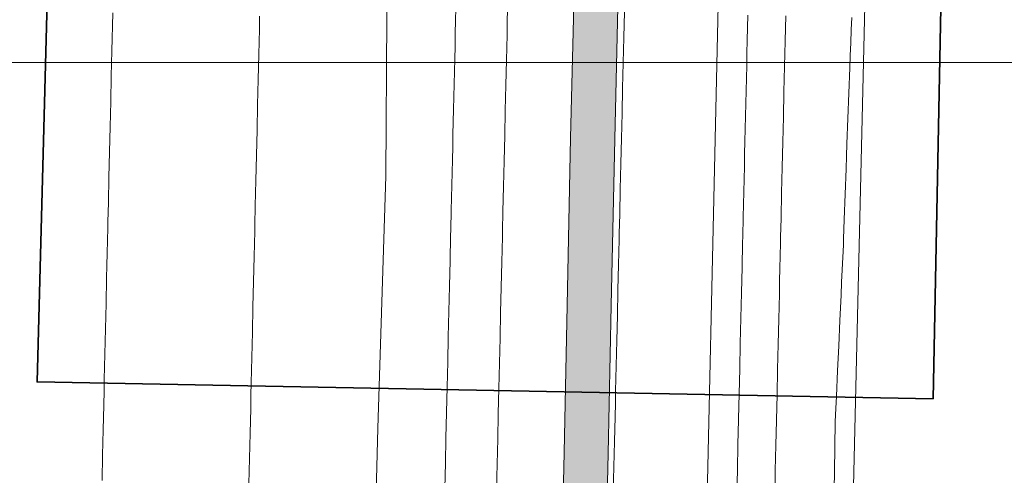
# Model space of a CAD drawing. Header units: metres. Extents: x 250001 to 257773, y 598992 to 609118.
# Tile 488 of 656: x 253818 to 253896, y 604496 to 604532. Entities that reach past the tile are written whole.
import ezdxf
from ezdxf.lldxf.tags import DXFTag

# ---------------------------------------------------------------- set-up
doc = ezdxf.new("R2010")
doc.units = ezdxf.units.M
for name, color, linetype, lineweight in [('B-WE-GR-GRAS-GV', 252, 'Continuous', 13), ('B-WE-GW-TALUD_KRUIN-G', 252, 'Continuous', 18), ('B-WE-KG-GRENS_PERCEEL-G', 150, 'KG-PERCEEL', 18), ('B-WE-OG-WATER-GV', 252, 'Continuous', 18), ('B-WE-OG-WATER_SLOOT-GV', 252, 'Continuous', 18), ('B-WE-VH-VERHARDING_GESLOTEN-GV', 252, 'Continuous', 18), ('N-WE-VH-VERHARDING_ASFALT-A', 252, 'Continuous', 18), ('X-XX-AL-REFERENTIE-G', 7, 'Continuous', 18), ('X-XX-AL-TEKENBLAD_DEELKADER-G', 7, 'Continuous', 15)]:
    doc.layers.add(name, color=color, linetype=linetype, lineweight=lineweight)
doc.layers.add('N-WE-KG-GRENS INMETING-G', color=240, linetype='FENCELINE1', lineweight=35, plot=False)
doc.styles.get("Standard").update_dxf_attribs({"font": 'NLCS-ISO.ttf'})
doc.linetypes.add('FENCELINE1', pattern='A,6.35,-2.54,[133,ltypeshp.shx,S=2.54,R=0,X=-2.54,Y=0],-2.54,25.4', length=36.83)
tags = doc.linetypes.add('KG-PERCEEL', pattern='A,5.5,-2,["P",Standard,S=1.8,R=0,X=-0.5,Y=-0.9],-2,5.5,-2,[5,NLCS.SHX,S=0.75,R=0,X=0,Y=0],-2', length=19).pattern_tags.tags
tags[6] = DXFTag(74, 10)

# ---------------------------------------------------------------- blocks, each defined once
blk = doc.blocks.new('BS2021-132-Xref-KAD-20210617')
at = {"layer": 'B-WE-KG-GRENS_PERCEEL-G', "flags": 128}
for points in [[(253880.357, 604845.815), (253865.184, 604168.152), (253841.404, 604155.428)], [(253837.061, 604153.104), (253837.14, 604159.91), (253837.47, 604175.98), (253840.21, 604271.44), (253841.37, 604319.24), (253842.61, 604368.89), (253844.36, 604421.76), (253845.81, 604476.66), (253846.42, 604500), (253847.04, 604519.96), (253847.12, 604532.57), (253847.23, 604558.2), (253848.39, 604609.04), (253849.97, 604665.21), (253851.13, 604710.81), (253851.71, 604738.72), (253852.7, 604779.03), (253852.94, 604816.25), (253852.987, 604818.495)]]:
    blk.add_lwpolyline(points, dxfattribs=at)
blk = doc.blocks.new('BS2021-132-Xref-BGT-GRIJS-20210617-aangepast')
at = {"layer": 'B-WE-GR-GRAS-GV', "flags": 128}
for points in [[(253865.935, 604532.93), (253865.913, 604531.956), (253865.889, 604530.93), (253865.866, 604529.921), (253865.843, 604528.931), (253865.797, 604526.931), (253865.751, 604524.932), (253865.705, 604522.932), (253865.683, 604521.959), (253865.659, 604520.933), (253865.613, 604518.933), (253865.567, 604516.934), (253865.532, 604515.412), (253865.521, 604514.935), (253865.475, 604512.935), (253865.453, 604511.961), (253865.429, 604510.936), (253865.383, 604508.936), (253865.337, 604506.937), (253865.291, 604504.937), (253865.245, 604502.938), (253865.223, 604501.964), (253865.199, 604500.938), (253865.198, 604500.899), (253865.153, 604498.939), (253865.107, 604496.939), (253865.061, 604494.94)], [(253874.839, 604494.715), (253874.885, 604496.714), (253874.931, 604498.714), (253874.976, 604500.674), (253874.977, 604500.713), (253875, 604501.739), (253875.023, 604502.713), (253875.069, 604504.712), (253875.115, 604506.712), (253875.161, 604508.711), (253875.207, 604510.711), (253875.23, 604511.737), (253875.253, 604512.71), (253875.299, 604514.71), (253875.31, 604515.187), (253875.345, 604516.709), (253875.391, 604518.709), (253875.437, 604520.708), (253875.46, 604521.734), (253875.483, 604522.708), (253875.575, 604526.706), (253875.621, 604528.706), (253875.643, 604529.696), (253875.667, 604530.705), (253875.69, 604531.731), (253875.713, 604532.705)], [(253875.713, 604532.705), (253875.69, 604531.731), (253875.667, 604530.705), (253875.643, 604529.696), (253875.621, 604528.706), (253875.575, 604526.706), (253875.483, 604522.708), (253875.46, 604521.734), (253875.437, 604520.708), (253875.391, 604518.709), (253875.345, 604516.709), (253875.31, 604515.187), (253875.299, 604514.71), (253875.253, 604512.71), (253875.23, 604511.737), (253875.207, 604510.711), (253875.161, 604508.711), (253875.115, 604506.712), (253875.069, 604504.712), (253875.023, 604502.713), (253875, 604501.739), (253874.977, 604500.713), (253874.976, 604500.674), (253874.931, 604498.714), (253874.885, 604496.714), (253874.839, 604494.715)], [(253877.838, 604494.646), (253877.884, 604496.645), (253877.93, 604498.645), (253877.975, 604500.605), (253877.976, 604500.644), (253878, 604501.67), (253878.022, 604502.644), (253878.068, 604504.643), (253878.114, 604506.643), (253878.16, 604508.642), (253878.206, 604510.642), (253878.23, 604511.668), (253878.252, 604512.641), (253878.298, 604514.641), (253878.309, 604515.118), (253878.344, 604516.64), (253878.39, 604518.64), (253878.436, 604520.639), (253878.459, 604521.665), (253878.482, 604522.639), (253878.528, 604524.638), (253878.574, 604526.638), (253878.62, 604528.637), (253878.643, 604529.627), (253878.666, 604530.636), (253878.689, 604531.662), (253878.712, 604532.636)], [(253837.056, 604532.62), (253837.032, 604531.594), (253837.009, 604530.584), (253836.987, 604529.595), (253836.941, 604527.595), (253836.895, 604525.596), (253836.849, 604523.596), (253836.827, 604522.622), (253836.803, 604521.597), (253836.758, 604519.597), (253836.712, 604517.598), (253836.677, 604516.076), (253836.666, 604515.598), (253836.62, 604513.599), (253836.598, 604512.625), (253836.574, 604511.599), (253836.529, 604509.6), (253836.483, 604507.6), (253836.437, 604505.601), (253836.391, 604503.601), (253836.369, 604502.628), (253836.345, 604501.602), (253836.345, 604501.562), (253836.3, 604499.602), (253836.254, 604497.603), (253836.208, 604495.603)], [(253851.719, 604495.247), (253851.765, 604497.246), (253851.811, 604499.246), (253851.856, 604501.205), (253851.857, 604501.245), (253851.881, 604502.271), (253851.903, 604503.245), (253851.949, 604505.244), (253851.995, 604507.244), (253852.087, 604511.242), (253852.111, 604512.268), (253852.133, 604513.242), (253852.179, 604515.241), (253852.19, 604515.719), (253852.225, 604517.241), (253852.271, 604519.24), (253852.317, 604521.24), (253852.341, 604522.266), (253852.363, 604523.239), (253852.409, 604525.239), (253852.455, 604527.238), (253852.501, 604529.238), (253852.524, 604530.228), (253852.547, 604531.237), (253852.571, 604532.263), (253852.593, 604533.237)], [(253878.712, 604532.636), (253878.689, 604531.662), (253878.666, 604530.636), (253878.643, 604529.627), (253878.62, 604528.637), (253878.574, 604526.638), (253878.528, 604524.638), (253878.482, 604522.639), (253878.459, 604521.665), (253878.436, 604520.639), (253878.39, 604518.64), (253878.344, 604516.64), (253878.309, 604515.118), (253878.298, 604514.641), (253878.252, 604512.641), (253878.23, 604511.668), (253878.206, 604510.642), (253878.16, 604508.642), (253878.114, 604506.643), (253878.068, 604504.643), (253878.022, 604502.644), (253878, 604501.67), (253877.976, 604500.644), (253877.975, 604500.605), (253877.93, 604498.645), (253877.884, 604496.645), (253877.838, 604494.646)], [(253882.494, 604492.538), (253882.566, 604496.538), (253882.602, 604498.537), (253882.637, 604500.497), (253882.639, 604500.537), (253882.685, 604501.563), (253882.73, 604502.536), (253882.82, 604504.534), (253882.911, 604506.532), (253883.002, 604508.531), (253883.093, 604510.529), (253883.139, 604511.555), (253883.183, 604512.528), (253883.274, 604514.526), (253883.296, 604515.003), (253883.35, 604516.525), (253883.492, 604520.523), (253883.528, 604521.548), (253883.563, 604522.522), (253883.634, 604524.521), (253883.705, 604526.519), (253883.776, 604528.518), (253883.811, 604529.508), (253883.854, 604530.517), (253883.897, 604531.542), (253883.938, 604532.516)], [(253852.593, 604533.237), (253852.571, 604532.263), (253852.547, 604531.237), (253852.524, 604530.228), (253852.501, 604529.238), (253852.455, 604527.238), (253852.409, 604525.239), (253852.363, 604523.239), (253852.341, 604522.266), (253852.317, 604521.24), (253852.271, 604519.24), (253852.225, 604517.241), (253852.19, 604515.719), (253852.179, 604515.241), (253852.133, 604513.242), (253852.111, 604512.268), (253852.087, 604511.242), (253851.995, 604507.244), (253851.949, 604505.244), (253851.903, 604503.245), (253851.881, 604502.271), (253851.857, 604501.245), (253851.856, 604501.205), (253851.811, 604499.246), (253851.765, 604497.246), (253851.719, 604495.247)], [(253855.814, 604495.153), (253855.906, 604499.151), (253855.951, 604501.111), (253855.952, 604501.151), (253855.975, 604502.177), (253855.998, 604503.15), (253856.044, 604505.15), (253856.09, 604507.149), (253856.136, 604509.149), (253856.182, 604511.148), (253856.205, 604512.174), (253856.228, 604513.148), (253856.274, 604515.147), (253856.285, 604515.625), (253856.32, 604517.147), (253856.366, 604519.146), (253856.412, 604521.146), (253856.435, 604522.171), (253856.458, 604523.145), (253856.504, 604525.145), (253856.55, 604527.144), (253856.596, 604529.144), (253856.618, 604530.133), (253856.642, 604531.143), (253856.665, 604532.169), (253856.688, 604533.142)], [(253865.429, 604533.351), (253865.182, 604522.878), (253864.891, 604509.712), (253864.642, 604498.01), (253864.307, 604482.955)], [(253865.061, 604494.94), (253865.107, 604496.939), (253865.153, 604498.939), (253865.198, 604500.899), (253865.199, 604500.938), (253865.223, 604501.964), (253865.245, 604502.938), (253865.291, 604504.937), (253865.337, 604506.937), (253865.383, 604508.936), (253865.429, 604510.936), (253865.453, 604511.961), (253865.475, 604512.935), (253865.521, 604514.935), (253865.532, 604515.412), (253865.567, 604516.934), (253865.613, 604518.933), (253865.659, 604520.933), (253865.683, 604521.959), (253865.705, 604522.932), (253865.751, 604524.932), (253865.797, 604526.931), (253865.843, 604528.931), (253865.866, 604529.921), (253865.889, 604530.93), (253865.913, 604531.956), (253865.935, 604532.93)], [(253856.688, 604533.142), (253856.665, 604532.169), (253856.642, 604531.143), (253856.618, 604530.133), (253856.596, 604529.144), (253856.55, 604527.144), (253856.504, 604525.145), (253856.458, 604523.145), (253856.435, 604522.171), (253856.412, 604521.146), (253856.366, 604519.146), (253856.32, 604517.147), (253856.285, 604515.625), (253856.274, 604515.147), (253856.228, 604513.148), (253856.205, 604512.174), (253856.182, 604511.148), (253856.136, 604509.149), (253856.09, 604507.149), (253856.044, 604505.15), (253855.998, 604503.15), (253855.975, 604502.177), (253855.952, 604501.151), (253855.951, 604501.111), (253855.906, 604499.151), (253855.814, 604495.153)], [(253860.833, 604482.89), (253861.161, 604498.085), (253861.401, 604509.725), (253861.669, 604522.978), (253861.931, 604533.485)]]:
    blk.add_lwpolyline(points, dxfattribs=at)
at = {"layer": 'B-WE-GW-TALUD_KRUIN-G', "flags": 128}
for points in [[(253874.839, 604494.715), (253874.885, 604496.714), (253874.931, 604498.714), (253874.976, 604500.674), (253874.977, 604500.713), (253875, 604501.739), (253875.023, 604502.713), (253875.069, 604504.712), (253875.115, 604506.712), (253875.161, 604508.711), (253875.207, 604510.711), (253875.23, 604511.737), (253875.253, 604512.71), (253875.299, 604514.71), (253875.31, 604515.187), (253875.345, 604516.709), (253875.391, 604518.709), (253875.437, 604520.708), (253875.46, 604521.734), (253875.483, 604522.708), (253875.575, 604526.706), (253875.621, 604528.706), (253875.643, 604529.696), (253875.667, 604530.705), (253875.69, 604531.731), (253875.713, 604532.705)], [(253877.838, 604494.646), (253877.884, 604496.645), (253877.93, 604498.645), (253877.975, 604500.605), (253877.976, 604500.644), (253878, 604501.67), (253878.022, 604502.644), (253878.068, 604504.643), (253878.114, 604506.643), (253878.16, 604508.642), (253878.206, 604510.642), (253878.23, 604511.668), (253878.252, 604512.641), (253878.298, 604514.641), (253878.309, 604515.118), (253878.344, 604516.64), (253878.39, 604518.64), (253878.436, 604520.639), (253878.459, 604521.665), (253878.482, 604522.639), (253878.528, 604524.638), (253878.574, 604526.638), (253878.62, 604528.637), (253878.643, 604529.627), (253878.666, 604530.636), (253878.689, 604531.662), (253878.712, 604532.636)], [(253875.713, 604532.705), (253875.69, 604531.731), (253875.667, 604530.705), (253875.643, 604529.696), (253875.621, 604528.706), (253875.575, 604526.706), (253875.483, 604522.708), (253875.46, 604521.734), (253875.437, 604520.708), (253875.391, 604518.709), (253875.345, 604516.709), (253875.31, 604515.187), (253875.299, 604514.71), (253875.253, 604512.71), (253875.23, 604511.737), (253875.207, 604510.711), (253875.161, 604508.711), (253875.115, 604506.712), (253875.069, 604504.712), (253875.023, 604502.713), (253875, 604501.739), (253874.977, 604500.713), (253874.976, 604500.674), (253874.931, 604498.714), (253874.885, 604496.714), (253874.839, 604494.715)]]:
    blk.add_lwpolyline(points, dxfattribs=at)
at = {"layer": 'B-WE-OG-WATER-GV', "flags": 128}
blk.add_lwpolyline([(253824.573, 604495.871), (253824.618, 604497.871), (253824.664, 604499.87), (253824.709, 604501.83), (253824.71, 604501.869), (253824.734, 604502.895), (253824.756, 604503.869), (253824.802, 604505.868), (253824.847, 604507.868), (253824.893, 604509.867), (253824.939, 604511.867), (253824.963, 604512.893), (253824.985, 604513.866), (253825.031, 604515.866), (253825.042, 604516.343), (253825.076, 604517.865), (253825.122, 604519.865), (253825.168, 604521.864), (253825.192, 604522.89), (253825.214, 604523.864), (253825.26, 604525.863), (253825.305, 604527.863), (253825.351, 604529.862), (253825.374, 604530.852), (253825.397, 604531.862), (253825.421, 604532.887)], dxfattribs=at)
at = {"layer": 'B-WE-OG-WATER_SLOOT-GV', "flags": 128}
for points in [[(253825.421, 604532.887), (253825.397, 604531.862), (253825.374, 604530.852), (253825.351, 604529.862), (253825.305, 604527.863), (253825.26, 604525.863), (253825.214, 604523.864), (253825.192, 604522.89), (253825.168, 604521.864), (253825.122, 604519.865), (253825.076, 604517.865), (253825.042, 604516.343), (253825.031, 604515.866), (253824.985, 604513.866), (253824.963, 604512.893), (253824.939, 604511.867), (253824.893, 604509.867), (253824.847, 604507.868), (253824.802, 604505.868), (253824.756, 604503.869), (253824.734, 604502.895), (253824.71, 604501.869), (253824.709, 604501.83), (253824.664, 604499.87), (253824.618, 604497.871), (253824.573, 604495.871)], [(253836.208, 604495.603), (253836.254, 604497.603), (253836.3, 604499.602), (253836.345, 604501.562), (253836.345, 604501.602), (253836.369, 604502.628), (253836.391, 604503.601), (253836.437, 604505.601), (253836.483, 604507.6), (253836.529, 604509.6), (253836.574, 604511.599), (253836.598, 604512.625), (253836.62, 604513.599), (253836.666, 604515.598), (253836.677, 604516.076), (253836.712, 604517.598), (253836.758, 604519.597), (253836.803, 604521.597), (253836.827, 604522.622), (253836.849, 604523.596), (253836.895, 604525.596), (253836.941, 604527.595), (253836.987, 604529.595), (253837.009, 604530.584), (253837.032, 604531.594), (253837.056, 604532.62)]]:
    blk.add_lwpolyline(points, dxfattribs=at)
at = {"layer": 'B-WE-VH-VERHARDING_GESLOTEN-GV', "flags": 128}
for points in [[(253889.751, 604707.36), (253889.354, 604687.068), (253888.669, 604664.948), (253888.487, 604641.949), (253887.974, 604620.402), (253887.426, 604595.635), (253886.669, 604574.096), (253885.693, 604550.348), (253884.98, 604533.473), (253883.512, 604471.907)], [(253861.931, 604533.485), (253861.669, 604522.978), (253861.401, 604509.725), (253861.161, 604498.085), (253860.833, 604482.89)], [(253864.307, 604482.955), (253864.642, 604498.01), (253864.891, 604509.712), (253865.182, 604522.878), (253865.429, 604533.351)], [(253883.938, 604532.516), (253883.897, 604531.542), (253883.854, 604530.517), (253883.811, 604529.508), (253883.776, 604528.518), (253883.705, 604526.519), (253883.634, 604524.521), (253883.563, 604522.522), (253883.528, 604521.548), (253883.492, 604520.523), (253883.35, 604516.525), (253883.296, 604515.003), (253883.274, 604514.526), (253883.183, 604512.528), (253883.139, 604511.555), (253883.093, 604510.529), (253883.002, 604508.531), (253882.911, 604506.532), (253882.82, 604504.534), (253882.73, 604502.536), (253882.685, 604501.563), (253882.639, 604500.537), (253882.637, 604500.497), (253882.602, 604498.537), (253882.566, 604496.538), (253882.494, 604492.538)], [(253883.512, 604471.907), (253884.98, 604533.473), (253885.693, 604550.348), (253886.669, 604574.096), (253887.426, 604595.635), (253887.974, 604620.402), (253888.487, 604641.949), (253888.669, 604664.948), (253889.354, 604687.068), (253889.751, 604707.36)]]:
    blk.add_lwpolyline(points, dxfattribs=at)
blk = doc.blocks.new('BS2021-132-Xref-toegangsweg gearceerd-aangepast')
at = {"layer": 'N-WE-VH-VERHARDING_ASFALT-A'}
h = blk.add_hatch(color=256, dxfattribs=at)
h.dxf.hatch_style = 1
h.paths.add_polyline_path([(253871.153, 604797.246), (253871.177, 604797.622), (253871.36, 604799.856), (253871.644, 604802.283), (253872.008, 604805.432), (253872.907, 604812.062), (253873.793, 604818.693), (253874.339, 604822.575), (253875.692, 604833.149), (253876.589, 604840.405), (253877.477, 604847.601), (253878.559, 604857.391), (253878.698, 604859.44), (253879.093, 604864.801), (253879.577, 604872.346), (253879.816, 604878.052), (253880.334, 604883.258), (253880.813, 604886.207), (253881.461, 604889.634), (253881.895, 604891.726), (253882.015, 604892.304), (253882.184, 604892.986), (253882.383, 604893.306), (253882.695, 604893.508), (253883.074, 604893.554), (253883.413, 604893.471), (253883.502, 604893.076), (253885.213, 604893.037), (253886.745, 604893.016), (253886.855, 604898.072), (253886.895, 604902.801), (253883.74, 604903.11), (253879.87, 604903.41), (253879.708, 604901.3), (253879.384, 604897.809), (253878.814, 604894.43), (253878.455, 604892.397), (253877.704, 604889.011), (253877.249, 604886.874), (253876.745, 604883.509), (253876.413, 604878.379), (253876.078, 604872.605), (253875.593, 604864.977), (253875.236, 604859.95), (253875.087, 604857.861), (253873.969, 604847.762), (253873.108, 604840.826), (253872.256, 604833.7), (253870.783, 604822.782), (253870.676, 604822.527), (253870.476, 604822.191), (253870.243, 604821.953), (253870.023, 604821.771), (253869.921, 604822.147), (253869.78, 604822.729), (253869.527, 604823.87), (253869.041, 604826.157), (253868.463, 604828.741), (253867.941, 604830.825), (253867.08, 604834.468), (253865.727, 604840.415), (253864.07, 604847.646), (253863.554, 604849.918), (253862.64, 604853.948), (253861.053, 604860.94), (253858.834, 604870.483), (253858.552, 604871.824), (253857.001, 604871.374), (253855.481, 604870.834), (253856.023, 604868.601), (253856.371, 604867.169), (253857.739, 604861.514), (253859.47, 604854.046), (253860.982, 604847.584), (253862.865, 604839.343), (253864.917, 604830.323), (253865.381, 604828.232), (253865.736, 604826.696), (253866.56, 604822.979), (253866.649, 604822.58), (253866.878, 604821.676), (253867.591, 604818.549), (253868.296, 604815.462), (253868.688, 604813.524), (253868.931, 604812.313), (253869.023, 604811.102), (253868.945, 604809.65), (253868.748, 604807.408), (253868.351, 604804.498), (253867.996, 604801.862), (253867.691, 604799.389), (253867.567, 604797.752), (253867.501, 604796.717), (253867.435, 604794.29), (253867.464, 604790.394), (253867.511, 604784.182), (253867.419, 604772.911), (253867.132, 604759.836), (253866.851, 604747.838), (253866.534, 604734.54), (253866.268, 604723.123), (253865.936, 604708.735), (253865.668, 604697.922), (253865.37, 604683.298), (253865.121, 604672.836), (253864.805, 604658.339), (253864.6, 604648.168), (253864.609, 604647.25), (253864.368, 604643.917), (253864.071, 604641.683), (253863.652, 604640.196), (253862.499, 604638.625), (253860.959, 604637.089), (253859.258, 604635.512), (253857.564, 604633.669), (253856.219, 604631.681), (253855.104, 604629.543), (253854.274, 604627.306), (253853.452, 604624.804), (253850.468, 604624.86), (253850.224, 604624.865), (253850.139, 604624.724), (253850.139, 604624.392), (253850.138, 604623.338), (253850.004, 604618.177), (253849.809, 604613.664), (253849.769, 604611.902), (253849.756, 604611.304), (253849.723, 604610.482), (253849.68, 604608.584), (253849.542, 604602.696), (253849.42, 604598.31), (253849.392, 604596.312), (253849.249, 604591.438), (253849.1, 604586.463), (253849.011, 604583.748), (253848.99, 604582.204), (253848.986, 604581.949), (253849.029, 604579.893), (253849.005, 604579.425), (253849.143, 604579.288), (253849.704, 604579.303), (253850.19, 604579.3), (253850.576, 604578.46), (253851.049, 604577.398), (253851.941, 604575.658), (253853.402, 604573.215), (253858.513, 604564.623), (253861.174, 604560.056), (253861.872, 604558.701), (253862.227, 604557.647), (253862.391, 604556.438), (253862.432, 604554.144), (253862.389, 604551.362), (253862.287, 604548.032), (253862.218, 604544.654), (253861.931, 604533.485), (253861.669, 604522.978), (253861.401, 604509.725), (253861.161, 604498.085), (253860.833, 604482.89), (253860.577, 604472.431), (253864.034, 604472.352), (253864.307, 604482.955), (253864.642, 604498.01), (253864.891, 604509.712), (253865.182, 604522.878), (253865.429, 604533.351), (253865.708, 604544.417), (253865.827, 604548.01), (253865.922, 604551.268), (253865.973, 604554.57), (253865.828, 604558.122), (253865.677, 604558.709), (253865.475, 604559.352), (253865.089, 604560.153), (253864.592, 604561.145), (253861.379, 604566.58), (253857.516, 604573.127), (253855.541, 604576.337), (253854.685, 604577.901), (253854.319, 604578.869), (253854.137, 604579.774), (253854.01, 604580.951), (253854.006, 604582.249), (253854.002, 604583.211), (253854.181, 604583.819), (253854.648, 604584.302), (253854.744, 604584.404), (253854.992, 604584.665), (253855.048, 604586.163), (253855.197, 604591.118), (253855.35, 604596.082), (253855.389, 604598.055), (253855.503, 604602.483), (253855.705, 604608.271), (253855.687, 604608.629), (253864.779, 604607.694), (253864.821, 604615.296), (253864.875, 604621.341), (253864.872, 604622.87), (253864.848, 604624.531), (253860.268, 604624.598), (253857.565, 604624.664), (253856.978, 604624.789), (253857.76, 604627.083), (253858.943, 604629.317), (253860.321, 604631.286), (253862.033, 604633.017), (253863.417, 604634.572), (253864.897, 604635.968), (253866.127, 604637.33), (253867.086, 604638.896), (253867.685, 604640.634), (253867.93, 604642.146), (253868.008, 604643.361), (253868.067, 604646.905), (253868.098, 604647.985), (253868.397, 604658.489), (253868.668, 604672.754), (253868.918, 604683.514), (253869.227, 604697.81), (253869.467, 604708.833), (253869.787, 604722.817), (253870.043, 604734.595), (253870.356, 604747.854), (253870.667, 604759.915), (253870.934, 604772.814), (253870.982, 604784.348), (253870.943, 604791.424), (253870.984, 604794.654)])
at = {"layer": 'B-WE-VH-VERHARDING_GESLOTEN-GV', "flags": 128}
for points in [[(253861.931, 604533.485), (253861.669, 604522.978), (253861.401, 604509.725), (253861.161, 604498.085), (253860.833, 604482.89)], [(253864.307, 604482.955), (253864.642, 604498.01), (253864.891, 604509.712), (253865.182, 604522.878), (253865.429, 604533.351)]]:
    blk.add_lwpolyline(points, dxfattribs=at)

msp = doc.modelspace()

# ---------------------------------------------------------------- linework, layer by layer
at = {"layer": 'N-WE-KG-GRENS INMETING-G', "flags": 128}
msp.add_lwpolyline([(253824.324, 604689.421), (253894.017, 604688.057), (253890.383, 604502.338), (253819.43, 604503.662)], close=True, dxfattribs=at)
at = {"layer": 'X-XX-AL-TEKENBLAD_DEELKADER-G', "elevation": -7055.85, "flags": 128}
msp.add_lwpolyline([(253801.376, 604664.953), (253949.126, 604664.953), (253949.126, 604528.953), (253801.376, 604528.953)], close=True, dxfattribs=at)

# ---------------------------------------------------------------- block references
at = {"layer": 'X-XX-AL-REFERENTIE-G'}
for name in ['BS2021-132-Xref-BGT-GRIJS-20210617-aangepast', 'BS2021-132-Xref-KAD-20210617', 'BS2021-132-Xref-toegangsweg gearceerd-aangepast']:
    msp.add_blockref(name, (0, 0), dxfattribs=at)

doc.saveas('drawing.dxf')
